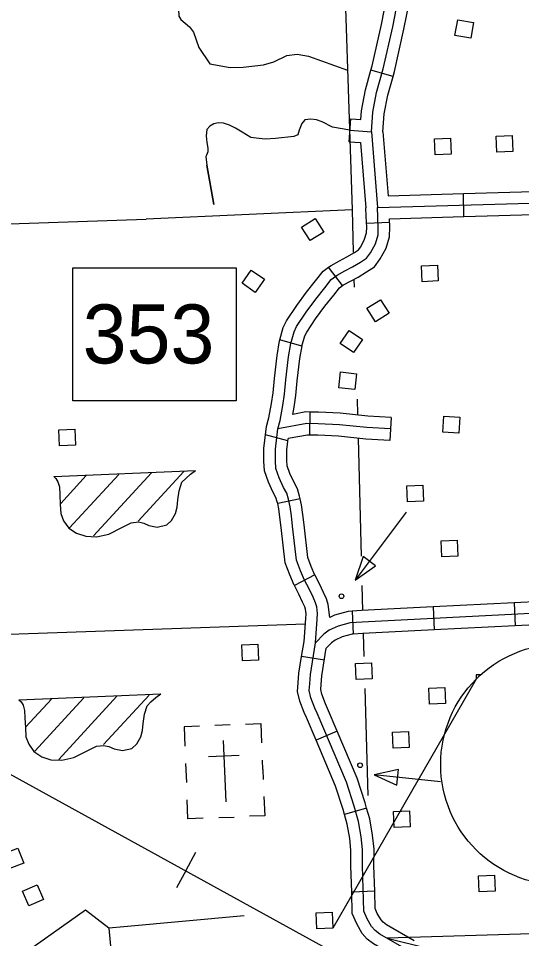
# Model space of a CAD drawing. Extents: x 1671357 to 13005564, y 567358 to 14261451.
# Drawn here: x 12758299.486 to 12758300.579, y 14259944.26 to 14259946.261 of the extents above; entities that cross this region are included whole.
import ezdxf

# ---------------------------------------------------------------- set-up
doc = ezdxf.new("R2010")
doc.units = 0
for name, color, linetype in [('32', 7, 'Continuous'), ('34', 7, 'Continuous'), ('40', 7, 'Continuous'), ('5', 7, 'Continuous'), ('56', 7, 'Continuous'), ('57', 7, 'Continuous'), ('6', 7, 'Continuous'), ('Default', 7, 'Continuous')]:
    doc.layers.add(name, color=color, linetype=linetype)

msp = doc.modelspace()

# ---------------------------------------------------------------- linework, layer by layer
at = {"layer": '32'}
for p, q in [((12758300.3, 14259946.1344), (12758300.2517, 14259946.1478)), ((12758300.2044, 14259945.9924), (12758300.208, 14259946.0424)), ((12758300.4541, 14259945.8297), (12758300.4527, 14259945.8797)), ((12758300.2926, 14259945.8167), (12758300.2426, 14259945.8146)), ((12758300.19, 14259945.6795), (12758300.1599, 14259945.7196)), ((12758300.1021, 14259945.5481), (12758300.054, 14259945.5619)), ((12758300.1195, 14259945.4045), (12758300.1182, 14259945.3544)), ((12758300.296, 14259945.393), (12758300.2933, 14259945.3429)), ((12758300.0717, 14259945.3419), (12758300.0228, 14259945.355)), ((12758300.0982, 14259945.2161), (12758300.0493, 14259945.2054)), ((12758300.1299, 14259945.0506), (12758300.0856, 14259945.0273)), ((12758300.387, 14259944.9807), (12758300.3896, 14259944.9307)), ((12758300.563, 14259944.9897), (12758300.5656, 14259944.9397)), ((12758300.2108, 14259944.9716), (12758300.2136, 14259944.9216)), ((12758300.1509, 14259944.8653), (12758300.1014, 14259944.8733)), ((12758300.1788, 14259944.7106), (12758300.1327, 14259944.691)), ((12758300.2426, 14259944.5433), (12758300.1945, 14259944.5294)), ((12758300.2601, 14259944.3624), (12758300.2101, 14259944.3609))]:
    msp.add_line(p, q, dxfattribs=at)
for points in [[(12758300.2062, 14259946.0174), (12758300.2528, 14259946.014), (12758300.256, 14259946.0564), (12758300.2642, 14259946.0993), (12758300.2787, 14259946.1512), (12758300.2992, 14259946.2419), (12758300.311, 14259946.3031), (12758300.3088, 14259946.3231), (12758300.2995, 14259946.3525), (12758300.2861, 14259946.4005), (12758300.2744, 14259946.447), (12758300.2554, 14259946.5092), (12758300.2204, 14259946.5941), (12758300.1789, 14259946.7365)], [(12758300.3, 14259946.1344), (12758300.303, 14259946.1451), (12758300.3237, 14259946.2368), (12758300.3363, 14259946.302), (12758300.3347, 14259946.3163)], [(12758300.2517, 14259946.1478), (12758300.2544, 14259946.1573), (12758300.2747, 14259946.247), (12758300.2856, 14259946.3041), (12758300.2849, 14259946.3108)], [(12758300.208, 14259946.0424), (12758300.2297, 14259946.0408), (12758300.2311, 14259946.0597), (12758300.2398, 14259946.105), (12758300.2517, 14259946.1478)], [(12758300.2528, 14259946.014), (12758300.2662, 14259945.8494), (12758301.54, 14259945.8856), (12758301.8633, 14259945.8984), (12758301.8808, 14259945.9032), (12758301.8891, 14259945.9062), (12758301.8966, 14259945.9179), (12758301.9791, 14259946.0887), (12758301.9968, 14259946.1059), (12758302.0098, 14259946.1131), (12758302.0326, 14259946.1185), (12758302.0747, 14259946.1192), (12758302.3774, 14259946.1157), (12758302.3954, 14259946.1155), (12758302.4022, 14259946.1138), (12758302.4147, 14259946.0952)], [(12758300.2779, 14259946.0141), (12758300.2809, 14259946.0531), (12758300.2886, 14259946.0936), (12758300.3, 14259946.1344)], [(12758300.2779, 14259946.0141), (12758300.2892, 14259945.8751)], [(12758300.2044, 14259945.9924), (12758300.2296, 14259945.9906)], [(12758300.2296, 14259945.9906), (12758300.2411, 14259945.8483)], [(12758299.9106, 14259945.8556), (12758299.8956, 14259945.9415)], [(12758300.2892, 14259945.8751), (12758300.4527, 14259945.8797)], [(12758300.4527, 14259945.8797), (12758300.6289, 14259945.8847)], [(12758300.1349, 14259944.7499), (12758300.1302, 14259944.761), (12758300.1215, 14259944.7834), (12758300.1179, 14259944.799), (12758300.1189, 14259944.8138), (12758300.1204, 14259944.8336), (12758300.1315, 14259944.9025), (12758300.1353, 14259944.9543), (12758300.1361, 14259944.9667), (12758300.1345, 14259944.9807), (12758300.1318, 14259944.9896), (12758300.1263, 14259945.0018), (12758300.1178, 14259945.0199), (12758300.1076, 14259945.0392), (12758300.0988, 14259945.0596), (12758300.0904, 14259945.0824), (12758300.0816, 14259945.1568), (12758300.079, 14259945.1788), (12758300.0765, 14259945.1984), (12758300.0727, 14259945.2154), (12758300.0689, 14259945.2279), (12758300.0623, 14259945.2407), (12758300.0527, 14259945.2618), (12758300.0455, 14259945.2822), (12758300.0442, 14259945.2986), (12758300.0444, 14259945.3238), (12758300.0495, 14259945.3682), (12758300.0544, 14259945.3865), (12758300.0604, 14259945.4189), (12758300.064, 14259945.4436), (12758300.067, 14259945.4749), (12758300.0729, 14259945.5244), (12758300.0777, 14259945.5537), (12758300.085, 14259945.5792), (12758300.0905, 14259945.5908), (12758300.1112, 14259945.6219), (12758300.1321, 14259945.6499), (12758300.1514, 14259945.6745), (12758300.1656, 14259945.6926), (12758300.1789, 14259945.7025), (12758300.1955, 14259945.7116), (12758300.2119, 14259945.72), (12758300.2291, 14259945.7305), (12758300.2425, 14259945.7391), (12758300.251, 14259945.7508), (12758300.2615, 14259945.7707), (12758300.2674, 14259945.7897), (12758300.268, 14259945.8069), (12758300.2662, 14259945.8494)], [(12758300.2419, 14259945.8297), (12758300.2411, 14259945.8483)], [(12758300.1599, 14259945.7196), (12758300.1653, 14259945.7236), (12758300.1838, 14259945.7337), (12758300.1997, 14259945.7419), (12758300.2159, 14259945.7517), (12758300.2249, 14259945.7576), (12758300.2297, 14259945.7641), (12758300.2383, 14259945.7804), (12758300.2425, 14259945.794), (12758300.2429, 14259945.8068), (12758300.2419, 14259945.8297)], [(12758300.19, 14259945.6795), (12758300.1925, 14259945.6814), (12758300.2073, 14259945.6895), (12758300.2241, 14259945.6981), (12758300.2424, 14259945.7092), (12758300.26, 14259945.7206), (12758300.2723, 14259945.7376), (12758300.2847, 14259945.7611), (12758300.2923, 14259945.7855), (12758300.293, 14259945.807), (12758300.2923, 14259945.825)], [(12758300.2923, 14259945.825), (12758300.4541, 14259945.8297)], [(12758300.4541, 14259945.8297), (12758300.6304, 14259945.8347)], [(12758300.054, 14259945.5619), (12758300.0615, 14259945.5881), (12758300.0686, 14259945.6032), (12758300.0907, 14259945.6363), (12758300.1122, 14259945.6651), (12758300.1317, 14259945.69), (12758300.148, 14259945.7106), (12758300.1599, 14259945.7196)], [(12758300.1021, 14259945.5481), (12758300.1085, 14259945.5703), (12758300.1123, 14259945.5784), (12758300.1317, 14259945.6074), (12758300.152, 14259945.6347), (12758300.171, 14259945.659), (12758300.1833, 14259945.6745), (12758300.19, 14259945.6795)], [(12758300.0287, 14259945.3871), (12758300.03, 14259945.392), (12758300.0357, 14259945.423), (12758300.0392, 14259945.4466), (12758300.0421, 14259945.4775), (12758300.0481, 14259945.5279), (12758300.0532, 14259945.5592), (12758300.054, 14259945.5619)], [(12758300.0823, 14259945.3996), (12758300.0851, 14259945.4149), (12758300.0889, 14259945.4405), (12758300.0919, 14259945.4722), (12758300.0977, 14259945.5209), (12758300.1022, 14259945.5483), (12758300.1021, 14259945.5481)], [(12758300.1195, 14259945.4045), (12758300.1106, 14259945.4047), (12758300.0823, 14259945.3996)], [(12758300.296, 14259945.393), (12758300.2451, 14259945.3957), (12758300.1853, 14259945.4019), (12758300.1381, 14259945.404), (12758300.1195, 14259945.4045)], [(12758300.0493, 14259945.2054), (12758300.0485, 14259945.209), (12758300.0456, 14259945.2185), (12758300.0398, 14259945.2298), (12758300.0295, 14259945.2524), (12758300.0208, 14259945.277), (12758300.0191, 14259945.2977), (12758300.0194, 14259945.3253), (12758300.0249, 14259945.3729), (12758300.0287, 14259945.3871)], [(12758300.2947, 14259945.3679), (12758300.2431, 14259945.3708), (12758300.1834, 14259945.3769), (12758300.1372, 14259945.379), (12758300.1125, 14259945.3796), (12758300.0495, 14259945.3682)], [(12758300.0982, 14259945.2161), (12758300.097, 14259945.2218), (12758300.0922, 14259945.2374), (12758300.0849, 14259945.2516), (12758300.076, 14259945.2711), (12758300.0702, 14259945.2875), (12758300.0692, 14259945.2995), (12758300.0694, 14259945.3222), (12758300.0723, 14259945.3469)], [(12758300.1182, 14259945.3544), (12758300.1144, 14259945.3545), (12758300.0723, 14259945.3469)], [(12758300.2933, 14259945.3429), (12758300.2412, 14259945.3458), (12758300.1816, 14259945.352), (12758300.1364, 14259945.354), (12758300.1182, 14259945.3544)], [(12758300.1302, 14259945.0501), (12758300.122, 14259945.0689), (12758300.115, 14259945.0882), (12758300.1065, 14259945.1597), (12758300.1038, 14259945.1818), (12758300.1012, 14259945.2027), (12758300.0982, 14259945.2161)], [(12758300.0856, 14259945.0273), (12758300.085, 14259945.0284), (12758300.0755, 14259945.0503), (12758300.0659, 14259945.0765), (12758300.0567, 14259945.1538), (12758300.0541, 14259945.1757), (12758300.0518, 14259945.1942), (12758300.0493, 14259945.2054)], [(12758300.1623, 14259944.9581), (12758300.1591, 14259944.9858), (12758300.1553, 14259944.9985), (12758300.149, 14259945.0123), (12758300.1402, 14259945.031), (12758300.1299, 14259945.0506)], [(12758300.1014, 14259944.8733), (12758300.1066, 14259944.9054), (12758300.1103, 14259944.956), (12758300.111, 14259944.9661), (12758300.1099, 14259944.9756), (12758300.1083, 14259944.9808), (12758300.1035, 14259944.9913), (12758300.0954, 14259945.0087), (12758300.0856, 14259945.0273)], [(12758300.7391, 14259944.9987), (12758300.563, 14259944.9897)], [(12758301.0925, 14259944.9918), (12758300.2328, 14259944.9477), (12758300.2068, 14259944.9463), (12758300.181, 14259944.9391), (12758300.1614, 14259944.9302), (12758300.1497, 14259944.9217), (12758300.1315, 14259944.9025)], [(12758300.387, 14259944.9807), (12758300.2314, 14259944.9727), (12758300.2108, 14259944.9716)], [(12758300.563, 14259944.9897), (12758300.387, 14259944.9807)], [(12758300.2108, 14259944.9716), (12758300.2027, 14259944.9711), (12758300.1725, 14259944.9627), (12758300.1623, 14259944.9581)], [(12758300.5656, 14259944.9397), (12758300.3896, 14259944.9307)], [(12758300.7417, 14259944.9487), (12758300.5656, 14259944.9397)], [(12758300.2136, 14259944.9216), (12758300.2109, 14259944.9214), (12758300.1896, 14259944.9155), (12758300.1741, 14259944.9085), (12758300.1663, 14259944.9028), (12758300.155, 14259944.8909)], [(12758300.3896, 14259944.9307), (12758300.2341, 14259944.9227), (12758300.2136, 14259944.9216)], [(12758300.1788, 14259944.7106), (12758300.1579, 14259944.7597), (12758300.1534, 14259944.7704), (12758300.1455, 14259944.7908), (12758300.1431, 14259944.8011), (12758300.1439, 14259944.812), (12758300.1453, 14259944.8307), (12758300.155, 14259944.8909)], [(12758300.1327, 14259944.691), (12758300.1118, 14259944.7402), (12758300.107, 14259944.7516), (12758300.0976, 14259944.776), (12758300.0926, 14259944.797), (12758300.0939, 14259944.8156), (12758300.0955, 14259944.8366), (12758300.1014, 14259944.8733)], [(12758300.5653, 14259944.1306), (12758300.5492, 14259944.131), (12758300.5274, 14259944.1345), (12758300.5108, 14259944.1391), (12758300.485, 14259944.1498), (12758300.43, 14259944.1776), (12758300.2715, 14259944.269), (12758300.2612, 14259944.2769), (12758300.2535, 14259944.2857), (12758300.2434, 14259944.3027), (12758300.2363, 14259944.3195), (12758300.2335, 14259944.4179), (12758300.2336, 14259944.4531), (12758300.2308, 14259944.4808), (12758300.225, 14259944.514), (12758300.2152, 14259944.5478), (12758300.1987, 14259944.5997), (12758300.1349, 14259944.7499)], [(12758300.2426, 14259944.5433), (12758300.2392, 14259944.5551), (12758300.2222, 14259944.6084), (12758300.1788, 14259944.7106)], [(12758300.1945, 14259944.5294), (12758300.1913, 14259944.5405), (12758300.1752, 14259944.591), (12758300.1327, 14259944.691)], [(12758300.2601, 14259944.3624), (12758300.2585, 14259944.4182), (12758300.2587, 14259944.4543), (12758300.2556, 14259944.4842), (12758300.2495, 14259944.5197), (12758300.2426, 14259944.5433)], [(12758300.2101, 14259944.3609), (12758300.2084, 14259944.4176), (12758300.2086, 14259944.4518), (12758300.206, 14259944.4773), (12758300.2006, 14259944.5084), (12758300.1945, 14259944.5294)], [(12758300.3209, 14259944.2116), (12758300.2576, 14259944.2481), (12758300.244, 14259944.2585), (12758300.2331, 14259944.2708), (12758300.221, 14259944.2914), (12758300.2114, 14259944.3141), (12758300.2101, 14259944.3609)], [(12758300.3459, 14259944.255), (12758300.2855, 14259944.2899), (12758300.2783, 14259944.2953), (12758300.2738, 14259944.3005), (12758300.2658, 14259944.3139), (12758300.2612, 14259944.3248), (12758300.2601, 14259944.3624)]]:
    msp.add_lwpolyline(points, dxfattribs=at)
at = {"layer": '34'}
for points in [[(12758299.82, 14259946.57), (12758299.8347, 14259946.2653), (12758299.8386, 14259946.2584), (12758299.8574, 14259946.2425), (12758299.8666, 14259946.2305), (12758299.8777, 14259946.1971), (12758299.9022, 14259946.1619), (12758299.9459, 14259946.1541), (12758299.974, 14259946.1546), (12758300.0182, 14259946.1595), (12758300.0413, 14259946.1662), (12758300.0694, 14259946.1801), (12758300.0916, 14259946.1831), (12758300.1165, 14259946.1788), (12758300.2008, 14259946.1481)], [(12758300.2062, 14259946.0174), (12758300.1686, 14259946.0238), (12758300.146, 14259946.0356), (12758300.1338, 14259946.0398), (12758300.121, 14259946.0416), (12758300.1084, 14259946.04), (12758300.1018, 14259946.0317), (12758300.0957, 14259946.0177), (12758300.0928, 14259946.0072), (12758300.0843, 14259946.0038), (12758300.0444, 14259945.9994), (12758300.022, 14259945.9981), (12758300.0023, 14259946), (12758299.9908, 14259946.0018), (12758299.972, 14259946.0134), (12758299.9573, 14259946.0218), (12758299.9449, 14259946.0287), (12758299.9318, 14259946.0325), (12758299.921, 14259946.0337), (12758299.9108, 14259946.0316), (12758299.9016, 14259946.0265), (12758299.8953, 14259946.0189), (12758299.8939, 14259946.0051), (12758299.8951, 14259945.9907), (12758299.8973, 14259945.9784), (12758299.8973, 14259945.9707), (12758299.8943, 14259945.9632), (12758299.8934, 14259945.9601), (12758299.8956, 14259945.9415)], [(12758299.8956, 14259945.9415), (12758299.9106, 14259945.8556)]]:
    msp.add_lwpolyline(points, dxfattribs=at)
at = {"layer": '40'}
for q in [(12758299.8714, 14259944.4472), (12758299.8291, 14259944.3698)]:
    msp.add_line((12758299.8503, 14259944.4085), q, dxfattribs=at)
msp.add_lwpolyline([(12758297.2486, 14259948.9822), (12758299.1441, 14259944.971), (12758299.1968, 14259944.8707), (12758299.2377, 14259944.8117), (12758299.2719, 14259944.7683), (12758299.3027, 14259944.7371), (12758299.3394, 14259944.7048), (12758299.37, 14259944.6783), (12758299.4523, 14259944.6262), (12758300.4257, 14259944.0898), (12758300.6095, 14259943.9892), (12758300.6598, 14259943.9544), (12758300.6911, 14259943.9243), (12758300.7319, 14259943.8844), (12758300.7614, 14259943.8425), (12758300.7854, 14259943.8036), (12758300.8228, 14259943.7248), (12758300.8391, 14259943.6795), (12758300.8534, 14259943.6342), (12758300.8627, 14259943.5971), (12758301.0674, 14259942.6711), (12758301.4683, 14259940.9978)], dxfattribs=at)
at = {"layer": '5'}
for points in [[(12758300.2111, 14259945.8444), (12758300.2135, 14259945.7525)], [(12758300.2151, 14259945.6925), (12758300.2155, 14259945.6764)], [(12758300.2219, 14259945.4324), (12758300.2228, 14259945.3989)], [(12758300.2241, 14259945.347), (12758300.2308, 14259945.0915)], [(12758300.2325, 14259945.0275), (12758300.2339, 14259944.9728)], [(12758300.1094, 14259944.9435), (12758299.2787, 14259944.914)], [(12758300.2353, 14259944.9228), (12758300.2367, 14259944.8732)], [(12758300.2386, 14259944.8036), (12758300.2451, 14259944.5709)]]:
    msp.add_lwpolyline(points, dxfattribs=at)
at = {"layer": '56'}
for points in [[(12758300.4344, 14259946.2237), (12758300.4408, 14259946.2578), (12758300.475, 14259946.2515), (12758300.4687, 14259946.2173)], [(12758300.3915, 14259945.964), (12758300.39, 14259945.9987), (12758300.4248, 14259946.0002), (12758300.4263, 14259945.9655)], [(12758300.5258, 14259945.9696), (12758300.5243, 14259946.0043), (12758300.5591, 14259946.0058), (12758300.5606, 14259945.9711)], [(12758300.12, 14259945.7775), (12758300.1014, 14259945.8068), (12758300.1309, 14259945.8255), (12758300.1495, 14259945.7961)], [(12758300.3635, 14259945.6881), (12758300.362, 14259945.7228), (12758300.3969, 14259945.7243), (12758300.3983, 14259945.6896)], [(12758299.9719, 14259945.6845), (12758299.9917, 14259945.7131), (12758300.0204, 14259945.6933), (12758300.0006, 14259945.6647)], [(12758300.2617, 14259945.6009), (12758300.2431, 14259945.6302), (12758300.2726, 14259945.6489), (12758300.2912, 14259945.6195)], [(12758300.1852, 14259945.5536), (12758300.2049, 14259945.5822), (12758300.2336, 14259945.5624), (12758300.2139, 14259945.5338)], [(12758300.1821, 14259945.4574), (12758300.1861, 14259945.4919), (12758300.2207, 14259945.488), (12758300.2168, 14259945.4534)], [(12758300.4083, 14259945.3609), (12758300.4104, 14259945.3956), (12758300.4452, 14259945.3934), (12758300.443, 14259945.3587)], [(12758299.5752, 14259945.3312), (12758299.5737, 14259945.3659), (12758299.6085, 14259945.3674), (12758299.61, 14259945.3327)], [(12758300.3311, 14259945.2092), (12758300.3296, 14259945.2439), (12758300.3644, 14259945.2454), (12758300.3659, 14259945.2107)], [(12758300.4062, 14259945.0896), (12758300.4047, 14259945.1243), (12758300.4395, 14259945.1258), (12758300.441, 14259945.0911)], [(12758300.2621, 14259945.0699), (12758300.2348, 14259945.0902), (12758300.218, 14259945.0391)], [(12758299.9725, 14259944.8639), (12758299.9711, 14259944.8986), (12758300.0059, 14259944.9001), (12758300.0074, 14259944.8654)], [(12758300.2198, 14259944.8233), (12758300.2183, 14259944.8581), (12758300.2531, 14259944.8595), (12758300.2546, 14259944.8248)], [(12758300.3793, 14259944.7694), (12758300.3778, 14259944.8041), (12758300.4127, 14259944.8056), (12758300.4142, 14259944.7709)], [(12758300.3003, 14259944.6737), (12758300.2988, 14259944.7084), (12758300.3337, 14259944.7099), (12758300.3351, 14259944.6752)], [(12758300.308, 14259944.5932), (12758300.3115, 14259944.6271), (12758300.2589, 14259944.6154)], [(12758300.3023, 14259944.5015), (12758300.3009, 14259944.5363), (12758300.3357, 14259944.5377), (12758300.3372, 14259944.503)], [(12758299.4525, 14259944.4437), (12758299.485, 14259944.4561), (12758299.4975, 14259944.4236), (12758299.465, 14259944.4111)], [(12758300.4872, 14259944.3614), (12758300.4857, 14259944.3961), (12758300.5205, 14259944.3976), (12758300.522, 14259944.3629)], [(12758299.5083, 14259944.3307), (12758299.4948, 14259944.3627), (12758299.5269, 14259944.3763), (12758299.5404, 14259944.3443)], [(12758300.1344, 14259944.2812), (12758300.1329, 14259944.3159), (12758300.1678, 14259944.3174), (12758300.1692, 14259944.2826)]]:
    msp.add_lwpolyline(points, close=True, dxfattribs=at)
for points in [[(12758300.3283, 14259945.187), (12758300.218, 14259945.0391)], [(12758300.4891, 14259944.8329), (12758300.4803, 14259944.8329), (12758300.4803, 14259944.8237)], [(12758300.4029, 14259944.6006), (12758300.2589, 14259944.6154)], [(12758299.6827, 14259944.2823), (12758299.6315, 14259944.3215), (12758299.47, 14259944.2066)], [(12758299.9763, 14259944.3088), (12758299.7152, 14259944.2853), (12758299.6827, 14259944.2823), (12758299.6981, 14259944.1113)]]:
    msp.add_lwpolyline(points, dxfattribs=at)
for centre in [(12758300.1879, 14259945.0041), (12758300.2284, 14259944.6365)]:
    msp.add_circle(centre, 0.00501, dxfattribs=at)
msp.add_arc((12758300.6794, 14259944.6438), 0.2683, 135.1751, 137.8987, dxfattribs=at)
at = {"layer": '57'}
for p, q in [((12758299.5626, 14259945.2646), (12758299.8708, 14259945.2777)), ((12758299.5779, 14259945.2059), (12758299.6334, 14259945.2664)), ((12758299.5973, 14259945.1531), (12758299.7038, 14259945.269)), ((12758299.649, 14259945.1353), (12758299.7751, 14259945.2726)), ((12758299.7465, 14259945.1674), (12758299.8452, 14259945.275)), ((12758299.4871, 14259944.7787), (12758299.7953, 14259944.7919)), ((12758299.5023, 14259944.7201), (12758299.5579, 14259944.7806)), ((12758299.5218, 14259944.6672), (12758299.6283, 14259944.7832)), ((12758299.5735, 14259944.6494), (12758299.6996, 14259944.7868)), ((12758299.671, 14259944.6816), (12758299.7697, 14259944.7891)), ((12758299.9461, 14259944.7242), (12758299.9127, 14259944.7228)), ((12758299.9306, 14259944.6901), (12758299.9363, 14259944.5567)), ((12758299.8987, 14259944.6553), (12758299.9657, 14259944.6582)), ((12758299.8492, 14259944.6404), (12758299.851, 14259944.5987)), ((12758300.0169, 14259944.627), (12758300.016, 14259944.6475)), ((12758299.9335, 14259944.6234), (12758299.9335, 14259944.6234)), ((12758299.9335, 14259944.6234), (12758299.9335, 14259944.6234)), ((12758300.0169, 14259944.627), (12758300.0178, 14259944.6058)), ((12758299.9213, 14259944.5226), (12758299.9546, 14259944.524))]:
    msp.add_line(p, q, dxfattribs=at)
for points in [[(12758299.5626, 14259945.2646), (12758299.5672, 14259945.2599), (12758299.5717, 14259945.2527), (12758299.5749, 14259945.2418), (12758299.5756, 14259945.2252), (12758299.577, 14259945.2036), (12758299.5778, 14259945.1842), (12758299.584, 14259945.1684), (12758299.5953, 14259945.1522), (12758299.6124, 14259945.141), (12758299.6321, 14259945.1344), (12758299.6557, 14259945.1331), (12758299.6822, 14259945.1393), (12758299.7124, 14259945.1545), (12758299.7309, 14259945.1636), (12758299.747, 14259945.1656), (12758299.7582, 14259945.1629), (12758299.7695, 14259945.1578), (12758299.7876, 14259945.1545), (12758299.8082, 14259945.159), (12758299.8188, 14259945.1687), (12758299.8274, 14259945.1843), (12758299.831, 14259945.1978), (12758299.8326, 14259945.2136), (12758299.8354, 14259945.2335), (12758299.8411, 14259945.2518), (12758299.8495, 14259945.2604), (12758299.8602, 14259945.2696), (12758299.8708, 14259945.2777)], [(12758299.4871, 14259944.7787), (12758299.4917, 14259944.7741), (12758299.4962, 14259944.7669), (12758299.4994, 14259944.7559), (12758299.5001, 14259944.7394), (12758299.5015, 14259944.7177), (12758299.5023, 14259944.6984), (12758299.5085, 14259944.6825), (12758299.5198, 14259944.6664), (12758299.5369, 14259944.6551), (12758299.5566, 14259944.6486), (12758299.5802, 14259944.6473), (12758299.6066, 14259944.6535), (12758299.6369, 14259944.6686), (12758299.6554, 14259944.6777), (12758299.6715, 14259944.6798), (12758299.6827, 14259944.677), (12758299.694, 14259944.672), (12758299.7121, 14259944.6686), (12758299.7327, 14259944.6732), (12758299.7433, 14259944.6829), (12758299.7519, 14259944.6984), (12758299.7555, 14259944.712), (12758299.7571, 14259944.7277), (12758299.7599, 14259944.7477), (12758299.7656, 14259944.7659), (12758299.774, 14259944.7746), (12758299.7847, 14259944.7838), (12758299.7953, 14259944.7919)], [(12758299.8792, 14259944.7213), (12758299.8458, 14259944.7199), (12758299.8476, 14259944.6782)], [(12758299.9792, 14259944.7256), (12758300.0126, 14259944.727), (12758300.0144, 14259944.6853)], [(12758299.8877, 14259944.5212), (12758299.8544, 14259944.5198), (12758299.8526, 14259944.5615)], [(12758300.0194, 14259944.5686), (12758300.0211, 14259944.5269), (12758299.9878, 14259944.5255)]]:
    msp.add_lwpolyline(points, dxfattribs=at)
at = {"layer": '6'}
msp.add_line((12758300.2111, 14259945.8444), (12758299.7632, 14259945.8239), dxfattribs=at)
for points in [[(12758300.1715, 14259947.1762), (12758300.1775, 14259946.8953), (12758300.1809, 14259946.7352), (12758300.1963, 14259946.2831), (12758300.2111, 14259945.8444)], [(12758299.3175, 14259945.8085), (12758299.7632, 14259945.8239)]]:
    msp.add_lwpolyline(points, dxfattribs=at)
at = {"layer": 'Default'}
for p, q in [((12758300.4803, 14259944.8237), (12758300.1692, 14259944.2826)), ((12758310.0419, 14259944.551), (12758300.287, 14259944.2608))]:
    msp.add_line(p, q, dxfattribs=at)
msp.add_lwpolyline([(12758299.6043, 14259945.718), (12758299.9589, 14259945.718), (12758299.9589, 14259945.429), (12758299.6043, 14259945.429)], close=True, dxfattribs=at)
msp.add_lwpolyline([(12758300.287, 14259944.2608), (12758302.6359, 14259943.6777), (12758302.1816, 14259944.3171)], dxfattribs=at)
msp.add_circle((12758300.6658, 14259944.6382), 0.2623, dxfattribs=at)

# ---------------------------------------------------------------- texts
msp.add_text('353', height=0.12825, dxfattribs=at).set_placement((12758299.6256, 14259945.5103))

doc.saveas('drawing.dxf')
